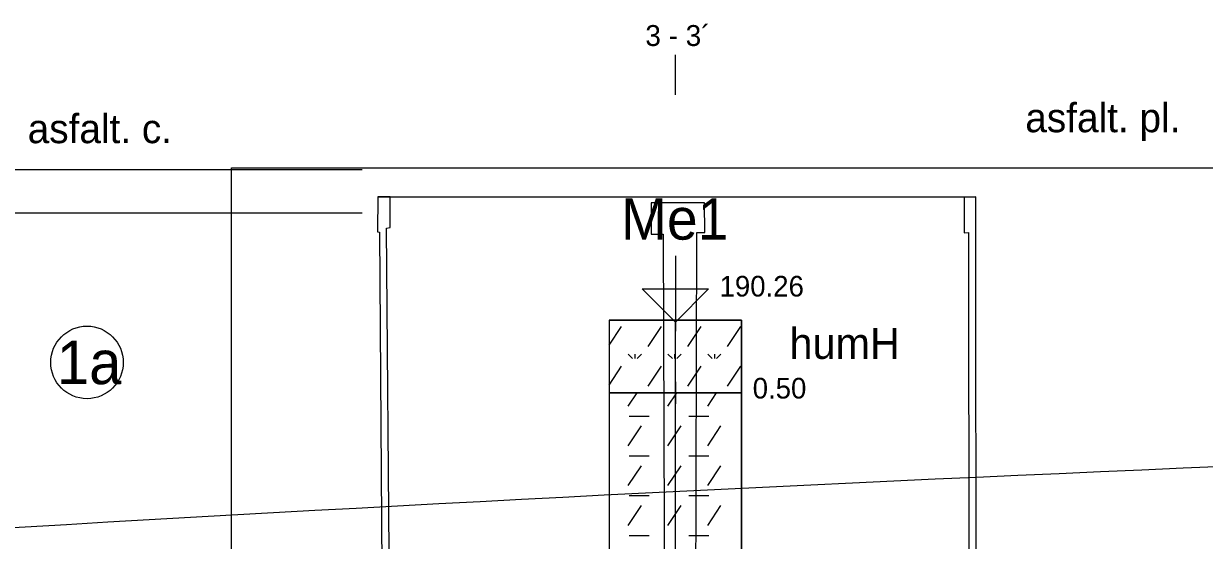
# Model space of a CAD drawing. Extents: x 3042 to 4120, y 576 to 2694.
# Drawn here: x 3314.12 to 3354.85, y 1300.26 to 1318.07 of the extents above; entities that cross this region are included whole.
import ezdxf

# ---------------------------------------------------------------- set-up
doc = ezdxf.new("R2010")
doc.units = 0
for name, color, linetype in [('15', 7, 'Continuous'), ('16', 7, 'Continuous'), ('17', 7, 'Continuous'), ('18', 7, 'Continuous'), ('22', 7, 'Continuous'), ('51', 7, 'Continuous'), ('52', 7, 'Continuous'), ('53', 7, 'Continuous'), ('56', 7, 'Continuous'), ('komunikace', 7, 'Continuous'), ('nádrže', 7, 'Continuous'), ('pomocna', 7, 'Continuous'), ('rozhraní', 7, 'Continuous')]:
    doc.layers.add(name, color=color, linetype=linetype)

msp = doc.modelspace()

# ---------------------------------------------------------------- linework, layer by layer
at = {"layer": '15'}
msp.add_lwpolyline([(3336.607, 1310.068), (3336.607, 1307.782), (3335.464, 1308.925), (3337.75, 1308.925), (3336.607, 1307.782)], dxfattribs=at)
at = {"layer": '18'}
msp.add_line((3336.607, 1272.845), (3336.607, 1307.845), dxfattribs=at)
at = {"layer": '22'}
msp.add_lwpolyline([(3336.607, 1315.62), (3336.607, 1315.62), (3336.607, 1316.989)], dxfattribs=at)
at = {"layer": '51'}
for p, q in [((3334.321, 1306.984), (3334.751, 1307.63)), ((3335.666, 1306.944), (3336.123, 1307.63)), ((3337.037, 1306.944), (3337.494, 1307.63)), ((3338.409, 1306.944), (3338.866, 1307.63)), ((3334.98, 1306.678), (3335.132, 1306.525)), ((3335.208, 1306.678), (3335.208, 1306.525)), ((3335.437, 1306.678), (3335.285, 1306.525)), ((3336.351, 1306.678), (3336.504, 1306.525)), ((3336.58, 1306.678), (3336.58, 1306.525)), ((3336.809, 1306.678), (3336.656, 1306.525)), ((3337.723, 1306.678), (3337.875, 1306.525)), ((3337.952, 1306.678), (3337.952, 1306.525)), ((3338.18, 1306.678), (3338.028, 1306.525)), ((3334.321, 1305.613), (3334.751, 1306.258)), ((3335.666, 1305.573), (3336.123, 1306.258)), ((3337.037, 1305.573), (3337.494, 1306.258)), ((3338.409, 1305.573), (3338.866, 1306.258)), ((3334.98, 1304.887), (3335.286, 1305.345)), ((3336.351, 1304.887), (3336.657, 1305.345)), ((3337.723, 1304.887), (3338.029, 1305.345)), ((3334.98, 1303.515), (3335.437, 1304.201)), ((3335.018, 1304.544), (3335.704, 1304.544)), ((3336.351, 1303.515), (3336.809, 1304.201)), ((3337.075, 1304.544), (3337.761, 1304.544)), ((3337.723, 1303.515), (3338.18, 1304.201)), ((3335.018, 1303.172), (3335.704, 1303.172)), ((3337.075, 1303.172), (3337.761, 1303.172)), ((3334.98, 1302.144), (3335.437, 1302.829)), ((3336.351, 1302.144), (3336.809, 1302.829)), ((3337.723, 1302.144), (3338.18, 1302.829)), ((3335.018, 1301.801), (3335.704, 1301.801)), ((3337.075, 1301.801), (3337.761, 1301.801)), ((3334.98, 1300.772), (3335.437, 1301.458)), ((3336.351, 1300.772), (3336.809, 1301.458)), ((3337.723, 1300.772), (3338.18, 1301.458)), ((3335.018, 1300.429), (3335.704, 1300.429)), ((3337.075, 1300.429), (3337.761, 1300.429))]:
    msp.add_line(p, q, dxfattribs=at)
for points in [[(3334.321, 1305.345), (3338.893, 1305.345), (3338.893, 1307.845), (3334.321, 1307.845)], [(3334.321, 1289.345), (3338.893, 1289.345), (3338.893, 1305.345), (3334.321, 1305.345)]]:
    msp.add_lwpolyline(points, close=True, dxfattribs=at)
at = {"layer": '53'}
for p, q in [((3334.321, 1307.845), (3338.893, 1307.845)), ((3334.321, 1307.845), (3334.321, 1272.845)), ((3338.893, 1307.845), (3338.893, 1272.845)), ((3334.321, 1305.345), (3338.893, 1305.345))]:
    msp.add_line(p, q, dxfattribs=at)
at = {"layer": '56'}
for p, q in [((3336.607, 1308.226), (3336.607, 1307.464)), ((3336.226, 1307.845), (3336.988, 1307.845)), ((3336.607, 1305.726), (3336.607, 1304.964)), ((3336.226, 1305.345), (3336.988, 1305.345))]:
    msp.add_line(p, q, dxfattribs=at)
at = {"layer": 'komunikace'}
for p, q in [((3312.05, 1313.045), (3321.3, 1313.045)), ((3321.3, 1313.095), (3365.26, 1313.095))]:
    msp.add_line(p, q, dxfattribs=at)
at = {"layer": 'nádrže'}
msp.add_line((3326.346, 1312.095), (3346.966, 1312.095), dxfattribs=at)
for points in [[(3326.749, 1298.45), (3326.647, 1311.014), (3326.771, 1311.04), (3326.766, 1312.095), (3326.346, 1312.095), (3326.336, 1310.89), (3326.402, 1310.876)], [(3346.984, 1295.824), (3346.966, 1312.095), (3346.566, 1312.085), (3346.567, 1310.862), (3346.721, 1310.867), (3346.735, 1298.315)], [(3337.306, 1293.777), (3337.35, 1310.875), (3337.621, 1310.875), (3337.617, 1311.889), (3335.773, 1311.889), (3335.776, 1310.814), (3336.182, 1310.814), (3336.241, 1293.984)], [(3326.402, 1310.876), (3326.507, 1295.974)]]:
    msp.add_lwpolyline(points, dxfattribs=at)
at = {"layer": 'pomocna'}
for p, q in [((3201.211, 1313.045), (3325.805, 1313.045)), ((3321.3, 1251.545), (3321.3, 1313.095)), ((3321.3, 1313.095), (3349.89, 1313.095)), ((3201.211, 1311.545), (3325.805, 1311.545))]:
    msp.add_line(p, q, dxfattribs=at)
at = {"layer": 'rozhraní'}
msp.add_circle((3316.312, 1306.392), 1.25, dxfattribs=at)
msp.add_spline([(3215.367, 1295.492), (3223.007, 1295.445), (3284.237, 1298.745), (3466.926, 1305.295), (3469.69, 1305.295), (3507.357, 1301.345), (3560.04, 1300.995)], degree=3, dxfattribs=at)

# ---------------------------------------------------------------- texts
at = {"layer": '16'}
msp.add_text('Me1', height=1.4224, dxfattribs=at).set_placement((3334.733, 1310.624))
at = {"layer": '17'}
msp.add_text('190.26', height=0.7112, dxfattribs=at).set_placement((3338.131, 1308.663))
at = {"layer": '22'}
msp.add_text('3 - 3´', height=0.72, dxfattribs=at).set_placement((3335.571, 1317.299))
at = {"layer": '52'}
for s, height, p in [('humH', 1.0668, (3340.544, 1306.514)), ('0.50', 0.7112, (3339.274, 1305.147))]:
    msp.add_text(s, height=height, dxfattribs=at).set_placement(p)
at = {"layer": 'komunikace'}
for s, p in [('asfalt. pl.', (3348.677, 1314.326)), ('asfalt. c.', (3314.265, 1313.949))]:
    msp.add_text(s, height=1, dxfattribs=at).set_placement(p)
at = {"layer": 'rozhraní'}
msp.add_text('1a', height=1.5, dxfattribs=at).set_placement((3315.269, 1305.642))

doc.saveas('drawing.dxf')
